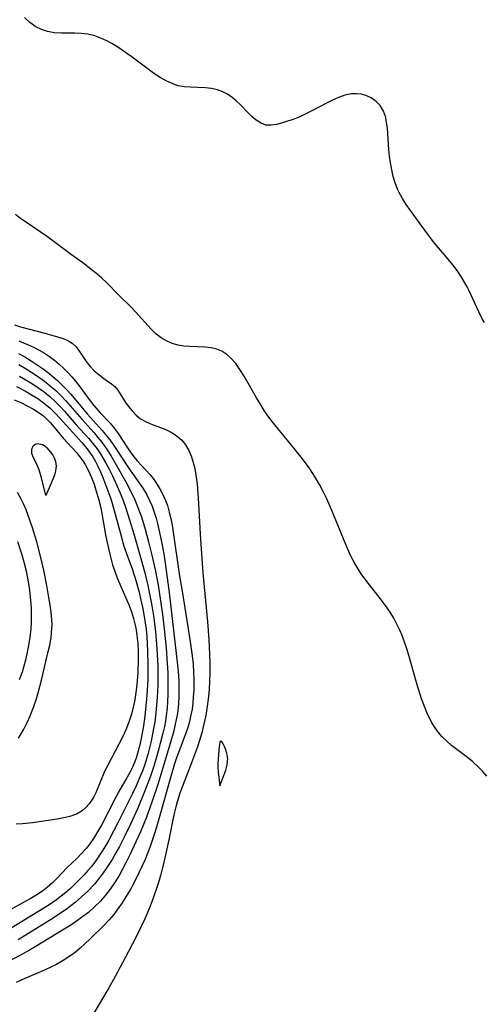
# Model space of a CAD drawing. Header units: inches. Extents: x 1073367 to 1082519, y 1569854 to 1574957.
# Tile 310 of 565: x 1080582 to 1080689, y 1572017 to 1572244. Entities that reach past the tile are written whole.
import ezdxf

# ---------------------------------------------------------------- set-up
doc = ezdxf.new("R2010")
doc.units = ezdxf.units.IN
doc.header["$MEASUREMENT"] = 0
doc.layers.add('CGG_CurvaNivelLidar_v1', color=7, linetype='Continuous', lineweight=30, true_color=0x008008)

msp = doc.modelspace()

# ---------------------------------------------------------------- linework, layer by layer
at = {"layer": 'CGG_CurvaNivelLidar_v1'}
for points in [[(1080689.3371, 1572173.9623, 75), (1080688.8233, 1572174.8403, 75), (1080688.026, 1572176.3969, 75), (1080685.8329, 1572181.2331, 75), (1080685.3698, 1572182.1638, 75), (1080684.8782, 1572183.0815, 75), (1080684.0243, 1572184.5197, 75), (1080683.0942, 1572185.9142, 75), (1080682.0923, 1572187.2617, 75), (1080681.0234, 1572188.5652, 75), (1080678.8094, 1572191.1305, 75), (1080677.5819, 1572192.6238, 75), (1080676.7372, 1572193.7062, 75), (1080674.5667, 1572196.6239, 75), (1080672.3246, 1572199.7177, 75), (1080671.3814, 1572201.0754, 75), (1080670.5025, 1572202.4596, 75), (1080669.7239, 1572203.8902, 75), (1080669.3957, 1572204.6036, 75), (1080668.8406, 1572206.0587, 75), (1080668.3916, 1572207.5606, 75), (1080668.0304, 1572209.0964, 75), (1080667.7436, 1572210.6545, 75), (1080667.5217, 1572212.2242, 75), (1080667.3583, 1572213.772, 75), (1080667.0292, 1572218.6003, 75), (1080666.8679, 1572220.0297, 75), (1080666.5959, 1572221.3739, 75), (1080666.1562, 1572222.6037, 75), (1080665.3895, 1572223.834, 75), (1080664.4445, 1572224.8102, 75), (1080663.3298, 1572225.5981, 75), (1080662.0799, 1572226.1723, 75), (1080661.0191, 1572226.4528, 75), (1080659.9107, 1572226.5762, 75), (1080658.773, 1572226.536, 75), (1080657.2885, 1572226.2414, 75), (1080655.7937, 1572225.7285, 75), (1080654.423, 1572225.1203, 75), (1080653.0508, 1572224.4254, 75), (1080649.8383, 1572222.6937, 75), (1080648.4296, 1572221.9939, 75), (1080646.881, 1572221.2975, 75), (1080645.3456, 1572220.6863, 75), (1080644.0976, 1572220.2521, 75), (1080642.8915, 1572219.877, 75), (1080641.5615, 1572219.5204, 75), (1080640.3068, 1572219.3212, 75), (1080639.1232, 1572219.3783, 75), (1080637.9822, 1572219.7797, 75), (1080636.8959, 1572220.4674, 75), (1080635.8485, 1572221.3578, 75), (1080634.9164, 1572222.2819, 75), (1080633.1513, 1572224.1216, 75), (1080632.2855, 1572224.9522, 75), (1080631.3688, 1572225.7188, 75), (1080630.302, 1572226.4412, 75), (1080629.1653, 1572227.0312, 75), (1080627.9682, 1572227.4686, 75), (1080626.5976, 1572227.7607, 75), (1080625.1837, 1572227.9083, 75), (1080621.6682, 1572228.0515, 75), (1080620.3021, 1572228.1762, 75), (1080618.9562, 1572228.4294, 75), (1080617.5352, 1572228.8989, 75), (1080616.1436, 1572229.5436, 75), (1080614.7746, 1572230.3215, 75), (1080613.2235, 1572231.3344, 75), (1080611.6875, 1572232.4345, 75), (1080608.3554, 1572234.9661, 75), (1080606.8241, 1572236.0929, 75), (1080605.2671, 1572237.1593, 75), (1080603.6775, 1572238.1324, 75), (1080602.501, 1572238.7588, 75), (1080601.3058, 1572239.3072, 75), (1080599.7587, 1572239.8745, 75), (1080598.1856, 1572240.2615, 75), (1080596.6609, 1572240.4408, 75), (1080595.1441, 1572240.4879, 75), (1080592.1149, 1572240.4799, 75), (1080590.4778, 1572240.5794, 75), (1080588.887, 1572240.8587, 75), (1080587.5133, 1572241.3228, 75), (1080586.2136, 1572241.987, 75), (1080584.8538, 1572242.9541, 75), (1080583.5928, 1572244.1101, 75)], [(1080689.8662, 1572069.5971, 75.5), (1080688.9137, 1572070.7695, 75.5), (1080687.8621, 1572071.8705, 75.5), (1080686.6589, 1572072.9481, 75.5), (1080685.4629, 1572073.9042, 75.5), (1080683.0043, 1572075.7591, 75.5), (1080681.7974, 1572076.7098, 75.5), (1080680.6963, 1572077.6611, 75.5), (1080679.6661, 1572078.6779, 75.5), (1080678.7953, 1572079.69, 75.5), (1080678.0034, 1572080.7675, 75.5), (1080677.2889, 1572081.9036, 75.5), (1080676.7647, 1572082.8664, 75.5), (1080676.2862, 1572083.8595, 75.5), (1080675.5535, 1572085.6217, 75.5), (1080674.906, 1572087.4381, 75.5), (1080673.9142, 1572090.6438, 75.5), (1080672.0417, 1572097.1722, 75.5), (1080671.48, 1572098.9401, 75.5), (1080670.8747, 1572100.6863, 75.5), (1080670.4003, 1572101.9427, 75.5), (1080669.89, 1572103.1795, 75.5), (1080669.2467, 1572104.5703, 75.5), (1080668.5023, 1572105.973, 75.5), (1080667.6783, 1572107.3276, 75.5), (1080666.5738, 1572108.9119, 75.5), (1080665.3978, 1572110.4524, 75.5), (1080662.9153, 1572113.5993, 75.5), (1080661.1704, 1572115.9427, 75.5), (1080660.2288, 1572117.374, 75.5), (1080659.3666, 1572118.8547, 75.5), (1080658.7452, 1572120.0601, 75.5), (1080657.6191, 1572122.5406, 75.5), (1080654.6769, 1572129.7991, 75.5), (1080653.9031, 1572131.6151, 75.5), (1080653.0921, 1572133.4122, 75.5), (1080652.2919, 1572135.0714, 75.5), (1080651.4344, 1572136.6976, 75.5), (1080650.6799, 1572137.9927, 75.5), (1080649.8791, 1572139.2599, 75.5), (1080649.0372, 1572140.5006, 75.5), (1080647.4999, 1572142.5775, 75.5), (1080644.2729, 1572146.6256, 75.5), (1080641.1662, 1572150.4016, 75.5), (1080640.2452, 1572151.5667, 75.5), (1080639.3652, 1572152.7586, 75.5), (1080638.7281, 1572153.6947, 75.5), (1080637.9039, 1572154.992, 75.5), (1080636.9114, 1572156.6531, 75.5), (1080634.0788, 1572161.6012, 75.5), (1080633.1168, 1572163.1477, 75.5), (1080632.1554, 1572164.5012, 75.5), (1080631.1117, 1572165.7083, 75.5), (1080630.1007, 1572166.6126, 75.5), (1080629.0073, 1572167.3378, 75.5), (1080627.8352, 1572167.8523, 75.5), (1080626.538, 1572168.1454, 75.5), (1080625.1749, 1572168.2687, 75.5), (1080621.5841, 1572168.4052, 75.5), (1080620.2526, 1572168.527, 75.5), (1080618.9374, 1572168.7526, 75.5), (1080617.5595, 1572169.1543, 75.5), (1080616.2401, 1572169.7243, 75.5), (1080615.0007, 1572170.463, 75.5), (1080613.831, 1572171.3898, 75.5), (1080612.7327, 1572172.4484, 75.5), (1080609.1308, 1572176.4156, 75.5), (1080608.0236, 1572177.5685, 75.5), (1080605.2819, 1572180.2435, 75.5), (1080602.4295, 1572183.1257, 75.5), (1080601.3601, 1572184.1441, 75.5), (1080600.2541, 1572185.1276, 75.5), (1080599.2603, 1572185.9494, 75.5), (1080596.9789, 1572187.6774, 75.5), (1080594.4299, 1572189.5236, 75.5), (1080588.8799, 1572193.7008, 75.5), (1080587.2253, 1572194.8473, 75.5), (1080583.8485, 1572197.0851, 75.5), (1080582.71, 1572197.8862, 75.5), (1080581.5446, 1572198.7737, 75.5)], [(1080581.2685, 1572173.393, 75.5), (1080582.7032, 1572172.9681, 75.5), (1080588.3061, 1572171.52, 75.5), (1080591.1988, 1572170.6743, 75.5), (1080592.4505, 1572170.2748, 75.5), (1080593.5879, 1572169.816, 75.5), (1080594.5747, 1572169.2228, 75.5), (1080595.4671, 1572168.3482, 75.5), (1080596.2352, 1572167.3002, 75.5), (1080597.6289, 1572165.2303, 75.5), (1080598.33, 1572164.3175, 75.5), (1080598.7846, 1572163.7815, 75.5), (1080599.6505, 1572162.8691, 75.5), (1080600.7365, 1572161.926, 75.5), (1080601.8653, 1572161.0962, 75.5), (1080603.5971, 1572159.8895, 75.5), (1080604.3562, 1572159.2183, 75.5), (1080605.054, 1572158.371, 75.5), (1080607.0108, 1572155.3372, 75.5), (1080607.7936, 1572154.2858, 75.5), (1080608.3601, 1572153.612, 75.5), (1080609.2679, 1572152.6525, 75.5), (1080610.2764, 1572151.814, 75.5), (1080611.5494, 1572151.0801, 75.5), (1080612.9491, 1572150.4892, 75.5), (1080615.0847, 1572149.7178, 75.5), (1080616.438, 1572149.172, 75.5), (1080617.7293, 1572148.5041, 75.5), (1080618.792, 1572147.7589, 75.5), (1080619.7508, 1572146.8738, 75.5), (1080620.5866, 1572145.8572, 75.5), (1080621.375, 1572144.5363, 75.5), (1080621.9945, 1572143.0829, 75.5), (1080622.4049, 1572141.7622, 75.5), (1080622.7292, 1572140.384, 75.5), (1080622.9876, 1572138.962, 75.5), (1080623.2753, 1572136.8002, 75.5), (1080623.5431, 1572133.6681, 75.5), (1080623.9875, 1572125.2806, 75.5), (1080624.2821, 1572120.769, 75.5), (1080624.6366, 1572116.361, 75.5), (1080625.6525, 1572105.0897, 75.5), (1080625.9697, 1572101.0543, 75.5), (1080626.1414, 1572097.5696, 75.5), (1080626.1872, 1572095.8287, 75.5), (1080626.1988, 1572093.4886, 75.5), (1080626.1338, 1572091.3694, 75.5), (1080626.0248, 1572089.6678, 75.5), (1080625.8704, 1572087.9716, 75.5), (1080625.6741, 1572086.2821, 75.5), (1080625.2635, 1572083.593, 75.5), (1080624.6998, 1572080.932, 75.5), (1080624.3678, 1572079.6153, 75.5), (1080623.8518, 1572077.7982, 75.5), (1080623.3755, 1572076.3421, 75.5), (1080621.7958, 1572072.0435, 75.5), (1080619.9501, 1572067.3585, 75.5), (1080619.3451, 1572065.7067, 75.5), (1080618.7162, 1572063.6918, 75.5), (1080618.4145, 1572062.5779, 75.5), (1080617.9682, 1572060.6967, 75.5), (1080616.8054, 1572054.9853, 75.5), (1080615.5622, 1572049.4282, 75.5), (1080614.8943, 1572046.7853, 75.5), (1080614.4158, 1572045.1501, 75.5), (1080613.895, 1572043.5274, 75.5), (1080612.9113, 1572040.7473, 75.5), (1080612.3697, 1572039.3759, 75.5), (1080611.2414, 1572036.8191, 75.5), (1080609.2523, 1572032.6886, 75.5), (1080606.7596, 1572027.8253, 75.5), (1080604.4441, 1572023.5378, 75.5), (1080602.9779, 1572020.9301, 75.5), (1080599.6262, 1572015.2603, 75.5)], [(1080582.2768, 1572169.7105, 75), (1080584.3065, 1572168.8869, 75), (1080585.6382, 1572168.2702, 75), (1080586.9353, 1572167.5977, 75), (1080588.1939, 1572166.8717, 75), (1080589.3577, 1572166.1237, 75), (1080590.468, 1572165.3128, 75), (1080591.5674, 1572164.3842, 75), (1080592.6168, 1572163.3964, 75), (1080593.5465, 1572162.4609, 75), (1080594.4451, 1572161.4947, 75), (1080595.3025, 1572160.4936, 75), (1080596.3864, 1572159.0892, 75), (1080598.4568, 1572156.2261, 75), (1080599.532, 1572154.8462, 75), (1080600.9866, 1572153.2142, 75), (1080603.2568, 1572150.8122, 75), (1080604.312, 1572149.5602, 75), (1080605.1158, 1572148.451, 75), (1080607.2953, 1572145.1002, 75), (1080608.5386, 1572143.3428, 75), (1080609.5201, 1572142.1166, 75), (1080612.4588, 1572138.8978, 75), (1080613.1583, 1572138.0636, 75), (1080613.9741, 1572136.932, 75), (1080614.733, 1572135.704, 75), (1080615.4158, 1572134.4124, 75), (1080616.0113, 1572133.0615, 75), (1080616.4474, 1572131.8491, 75), (1080616.8764, 1572130.376, 75), (1080617.2339, 1572128.8649, 75), (1080617.5388, 1572127.3253, 75), (1080617.8066, 1572125.7645, 75), (1080619.2639, 1572115.6404, 75), (1080619.7367, 1572112.637, 75), (1080621.2562, 1572103.5178, 75), (1080621.7244, 1572100.4845, 75), (1080622.1645, 1572097.2797, 75), (1080622.3591, 1572095.3777, 75), (1080622.4861, 1572093.4752, 75), (1080622.5296, 1572092.1147, 75), (1080622.5035, 1572089.4009, 75), (1080622.4157, 1572087.7751, 75), (1080622.2905, 1572086.4042, 75), (1080622.1122, 1572085.043, 75), (1080621.8738, 1572083.694, 75), (1080621.5086, 1572082.1287, 75), (1080621.0566, 1572080.5863, 75), (1080620.4583, 1572078.8766, 75), (1080619.1534, 1572075.4773, 75), (1080618.5759, 1572073.8729, 75), (1080618.0357, 1572072.2337, 75), (1080617.089, 1572069.0226, 75), (1080614.7278, 1572060.6027, 75), (1080613.9401, 1572057.8951, 75), (1080613.4738, 1572056.4075, 75), (1080612.4646, 1572053.4589, 75), (1080611.3127, 1572050.4668, 75), (1080610.6756, 1572049.004, 75), (1080609.9982, 1572047.5605, 75), (1080608.5457, 1572044.7273, 75), (1080607.864, 1572043.4958, 75), (1080606.9005, 1572041.8577, 75), (1080606.0201, 1572040.4561, 75), (1080605.0932, 1572039.0946, 75), (1080604.1027, 1572037.788, 75), (1080603.0413, 1572036.5522, 75), (1080601.9229, 1572035.366, 75), (1080598.6427, 1572032.1246, 75), (1080596.4187, 1572030.0595, 75), (1080595.2593, 1572029.0918, 75), (1080594.0509, 1572028.1926, 75), (1080592.521, 1572027.2207, 75), (1080590.9272, 1572026.3392, 75), (1080588.3369, 1572025.0657, 75), (1080582.9804, 1572022.7781, 75), (1080581.6725, 1572022.1548, 75)], [(1080582.1928, 1572166.8496, 74.5), (1080583.6744, 1572166.0442, 74.5), (1080585.1192, 1572165.176, 74.5), (1080586.5288, 1572164.2527, 74.5), (1080587.9019, 1572163.2788, 74.5), (1080589.175, 1572162.3027, 74.5), (1080591.1802, 1572160.6035, 74.5), (1080592.29, 1572159.5612, 74.5), (1080593.3494, 1572158.4733, 74.5), (1080594.2556, 1572157.455, 74.5), (1080598.0187, 1572152.94, 74.5), (1080601.4396, 1572149.1312, 74.5), (1080602.6316, 1572147.7072, 74.5), (1080603.643, 1572146.3683, 74.5), (1080604.6037, 1572144.9904, 74.5), (1080607.5437, 1572140.5304, 74.5), (1080610.8115, 1572135.8671, 74.5), (1080611.6429, 1572134.483, 74.5), (1080612.3757, 1572133.0366, 74.5), (1080612.9298, 1572131.7235, 74.5), (1080613.4132, 1572130.3724, 74.5), (1080613.8377, 1572128.9909, 74.5), (1080614.183, 1572127.7058, 74.5), (1080614.515, 1572126.3329, 74.5), (1080615.1078, 1572123.55, 74.5), (1080615.6286, 1572120.7236, 74.5), (1080615.881, 1572119.1443, 74.5), (1080616.8843, 1572111.8776, 74.5), (1080618.4933, 1572097.8522, 74.5), (1080618.7839, 1572095.1302, 74.5), (1080618.9697, 1572092.8893, 74.5), (1080619.0561, 1572091.2336, 74.5), (1080619.096, 1572089.5812, 74.5), (1080619.0824, 1572087.9344, 74.5), (1080619.0049, 1572086.2958, 74.5), (1080618.849, 1572084.6685, 74.5), (1080618.7043, 1572083.6617, 74.5), (1080618.2765, 1572081.5633, 74.5), (1080617.9034, 1572080.0812, 74.5), (1080617.0698, 1572077.1179, 74.5), (1080615.4263, 1572071.5195, 74.5), (1080614.2592, 1572067.7073, 74.5), (1080612.8166, 1572063.4302, 74.5), (1080611.6409, 1572060.2193, 74.5), (1080610.2442, 1572056.8458, 74.5), (1080607.8099, 1572051.5018, 74.5), (1080607.001, 1572049.8361, 74.5), (1080606.1549, 1572048.1961, 74.5), (1080605.2532, 1572046.5941, 74.5), (1080604.317, 1572045.1003, 74.5), (1080603.3148, 1572043.6566, 74.5), (1080602.2307, 1572042.2482, 74.5), (1080601.0686, 1572040.9098, 74.5), (1080599.7173, 1572039.5601, 74.5), (1080598.2777, 1572038.2987, 74.5), (1080597.0447, 1572037.3259, 74.5), (1080595.7684, 1572036.4054, 74.5), (1080594.4529, 1572035.5339, 74.5), (1080586.0612, 1572030.3634, 74.5), (1080584.7487, 1572029.5825, 74.5), (1080582.8223, 1572028.5145, 74.5), (1080576.5111, 1572025.3157, 74.5)], [(1080582.2611, 1572164.2933, 74), (1080583.9446, 1572163.3182, 74), (1080585.2909, 1572162.4787, 74), (1080586.6117, 1572161.6047, 74), (1080588.1922, 1572160.4791, 74), (1080589.5338, 1572159.4167, 74), (1080590.8185, 1572158.2895, 74), (1080592.0418, 1572157.0989, 74), (1080593.0511, 1572156.0167, 74), (1080596.7596, 1572151.7056, 74), (1080599.6002, 1572148.5613, 74), (1080600.4971, 1572147.5222, 74), (1080601.3557, 1572146.4528, 74), (1080602.4391, 1572144.9399, 74), (1080603.4456, 1572143.3667, 74), (1080604.3911, 1572141.7628, 74), (1080606.8752, 1572137.313, 74), (1080608.3666, 1572134.4621, 74), (1080608.9591, 1572133.2134, 74), (1080609.4583, 1572132.0448, 74), (1080609.9904, 1572130.6698, 74), (1080610.4821, 1572129.2739, 74), (1080611.3626, 1572126.4334, 74), (1080612.1311, 1572123.5501, 74), (1080612.8882, 1572120.4337, 74), (1080613.6952, 1572116.7523, 74), (1080614.3124, 1572113.517, 74), (1080614.9, 1572109.9177, 74), (1080615.3221, 1572106.8399, 74), (1080615.7235, 1572103.4985, 74), (1080616.1651, 1572099.0354, 74), (1080616.4356, 1572095.5081, 74), (1080616.533, 1572093.4849, 74), (1080616.5806, 1572091.5051, 74), (1080616.563, 1572088.3807, 74), (1080616.4997, 1572086.824, 74), (1080616.3874, 1572085.273, 74), (1080616.1927, 1572083.5696, 74), (1080615.9947, 1572082.3101, 74), (1080615.7559, 1572081.0568, 74), (1080615.334, 1572079.1798, 74), (1080614.3555, 1572075.3998, 74), (1080613.4002, 1572072.133, 74), (1080612.4959, 1572069.4293, 74), (1080611.1416, 1572065.8793, 74), (1080609.6607, 1572062.2965, 74), (1080607.906, 1572058.4462, 74), (1080606.5022, 1572055.578, 74), (1080605.4151, 1572053.4607, 74), (1080604.6003, 1572051.9619, 74), (1080603.7477, 1572050.489, 74), (1080602.8476, 1572049.0498, 74), (1080602.0968, 1572047.9428, 74), (1080601.3112, 1572046.8626, 74), (1080600.4921, 1572045.8101, 74), (1080599.66, 1572044.8112, 74), (1080598.1462, 1572043.1742, 74), (1080596.7404, 1572041.8435, 74), (1080595.2639, 1572040.5858, 74), (1080594.2219, 1572039.7652, 74), (1080593.1542, 1572038.9755, 74), (1080591.6782, 1572037.9591, 74), (1080590.1718, 1572036.9825, 74), (1080582.1393, 1572031.9536, 74)], [(1080582.4615, 1572161.62, 73.5), (1080585.0472, 1572160.0762, 73.5), (1080586.5954, 1572159.0779, 73.5), (1080588.0923, 1572158.0178, 73.5), (1080589.4513, 1572156.9251, 73.5), (1080590.7371, 1572155.7511, 73.5), (1080591.7935, 1572154.6707, 73.5), (1080592.811, 1572153.5507, 73.5), (1080595.512, 1572150.4595, 73.5), (1080598.403, 1572147.2579, 73.5), (1080599.2587, 1572146.2466, 73.5), (1080600.0721, 1572145.2026, 73.5), (1080600.76, 1572144.223, 73.5), (1080601.406, 1572143.2114, 73.5), (1080602.2529, 1572141.7473, 73.5), (1080603.0475, 1572140.2446, 73.5), (1080603.8068, 1572138.7158, 73.5), (1080604.8451, 1572136.5013, 73.5), (1080605.5157, 1572134.958, 73.5), (1080606.1385, 1572133.3927, 73.5), (1080606.7267, 1572131.7449, 73.5), (1080607.7585, 1572128.5515, 73.5), (1080608.7311, 1572125.3264, 73.5), (1080610.3834, 1572119.7032, 73.5), (1080611.2858, 1572116.4, 73.5), (1080611.97, 1572113.4878, 73.5), (1080612.8001, 1572109.2517, 73.5), (1080613.2437, 1572106.5146, 73.5), (1080613.6365, 1572103.4796, 73.5), (1080613.7911, 1572101.958, 73.5), (1080614.031, 1572098.9082, 73.5), (1080614.2184, 1572094.971, 73.5), (1080614.2518, 1572092.0271, 73.5), (1080614.2319, 1572090.5717, 73.5), (1080614.1294, 1572087.809, 73.5), (1080613.909, 1572084.9499, 73.5), (1080613.7438, 1572083.5276, 73.5), (1080613.5278, 1572082.0559, 73.5), (1080613.2744, 1572080.5902, 73.5), (1080612.6919, 1572077.6972, 73.5), (1080612.0196, 1572074.9373, 73.5), (1080611.2298, 1572072.2963, 73.5), (1080610.7897, 1572071.0337, 73.5), (1080610.0736, 1572069.2025, 73.5), (1080609.2886, 1572067.4005, 73.5), (1080608.4474, 1572065.6262, 73.5), (1080605.1231, 1572059.0287, 73.5), (1080602.9767, 1572054.9336, 73.5), (1080602.2154, 1572053.5828, 73.5), (1080601.4855, 1572052.3701, 73.5), (1080600.7166, 1572051.1871, 73.5), (1080599.913, 1572050.0537, 73.5), (1080599.0658, 1572048.9573, 73.5), (1080598.1756, 1572047.9, 73.5), (1080597.2051, 1572046.8405, 73.5), (1080595.1918, 1572044.7916, 73.5), (1080594.1505, 1572043.8002, 73.5), (1080593.1163, 1572042.8887, 73.5), (1080592.0452, 1572042.0154, 73.5), (1080590.9393, 1572041.1811, 73.5), (1080589.7146, 1572040.3279, 73.5), (1080588.4605, 1572039.5111, 73.5), (1080580.5265, 1572034.6579, 73.5)], [(1080581.726, 1572159.2367, 73), (1080583.7942, 1572158.1384, 73), (1080585.2303, 1572157.3199, 73), (1080586.6254, 1572156.4512, 73), (1080587.9631, 1572155.5125, 73), (1080589.4009, 1572154.3315, 73), (1080590.5684, 1572153.2184, 73), (1080591.8178, 1572151.9024, 73), (1080596.8002, 1572146.3473, 73), (1080598.0057, 1572144.8801, 73), (1080598.7042, 1572143.9257, 73), (1080599.2879, 1572143.0303, 73), (1080599.897, 1572141.9802, 73), (1080600.4573, 1572140.8978, 73), (1080601.047, 1572139.6289, 73), (1080601.5964, 1572138.3344, 73), (1080602.7953, 1572135.2311, 73), (1080603.4198, 1572133.4154, 73), (1080603.8229, 1572132.0993, 73), (1080605.6344, 1572125.4339, 73), (1080606.4736, 1572122.5448, 73), (1080607.3312, 1572120.0035, 73), (1080608.316, 1572117.2731, 73), (1080609.2497, 1572114.4076, 73), (1080609.9271, 1572111.9555, 73), (1080610.3831, 1572110.079, 73), (1080610.7904, 1572108.1897, 73), (1080611.1423, 1572106.2884, 73), (1080611.3608, 1572104.8757, 73), (1080611.5423, 1572103.4572, 73), (1080611.7092, 1572101.7639, 73), (1080611.8284, 1572100.065, 73), (1080611.9037, 1572098.4185, 73), (1080611.9707, 1572095.123, 73), (1080611.9299, 1572091.7999, 73), (1080611.7448, 1572088.2745, 73), (1080611.4482, 1572084.9614, 73), (1080611.2763, 1572083.5002, 73), (1080610.9469, 1572081.2278, 73), (1080610.4283, 1572078.2908, 73), (1080610.1157, 1572076.8431, 73), (1080609.7505, 1572075.4155, 73), (1080609.2379, 1572073.7784, 73), (1080608.8616, 1572072.7706, 73), (1080608.3965, 1572071.6818, 73), (1080607.8814, 1572070.6182, 73), (1080607.1503, 1572069.2753, 73), (1080605.6057, 1572066.6215, 73), (1080604.6804, 1572064.9362, 73), (1080601.264, 1572058.3814, 73), (1080600.3847, 1572056.7956, 73), (1080599.4523, 1572055.2622, 73), (1080598.6493, 1572054.0907, 73), (1080597.778, 1572052.9803, 73), (1080596.7228, 1572051.8177, 73), (1080595.6128, 1572050.7219, 73), (1080593.3306, 1572048.5619, 73), (1080591.1752, 1572046.2778, 73), (1080590.0759, 1572045.1612, 73), (1080588.9082, 1572044.099, 73), (1080587.7657, 1572043.2028, 73), (1080586.4577, 1572042.3177, 73), (1080584.9003, 1572041.3922, 73), (1080573.8373, 1572035.4501, 73)], [(1080581.2093, 1572156.1675, 72.5), (1080582.7377, 1572155.5245, 72.5), (1080584.2238, 1572154.8288, 72.5), (1080585.6483, 1572154.0603, 72.5), (1080586.9878, 1572153.1937, 72.5), (1080587.7144, 1572152.635, 72.5), (1080588.4805, 1572151.9562, 72.5), (1080589.5381, 1572150.8675, 72.5), (1080592.5076, 1572147.3728, 72.5), (1080595.5542, 1572144.0339, 72.5), (1080596.4983, 1572142.8661, 72.5), (1080597.0172, 1572142.136, 72.5), (1080597.5699, 1572141.2695, 72.5), (1080598.3354, 1572139.8421, 72.5), (1080598.9995, 1572138.3407, 72.5), (1080599.585, 1572136.7842, 72.5), (1080600.1094, 1572135.1878, 72.5), (1080600.6216, 1572133.4017, 72.5), (1080600.9654, 1572131.9735, 72.5), (1080601.2643, 1572130.5274, 72.5), (1080602.2172, 1572125.1633, 72.5), (1080602.5126, 1572123.6617, 72.5), (1080603.187, 1572120.6947, 72.5), (1080603.8577, 1572118.252, 72.5), (1080604.3547, 1572116.7371, 72.5), (1080604.9053, 1572115.2462, 72.5), (1080605.4958, 1572113.7783, 72.5), (1080607.6864, 1572108.8439, 72.5), (1080608.2299, 1572107.3861, 72.5), (1080608.6857, 1572105.8877, 72.5), (1080609.0547, 1572104.3553, 72.5), (1080609.2606, 1572103.2618, 72.5), (1080609.4494, 1572101.946, 72.5), (1080609.6207, 1572100.1135, 72.5), (1080609.709, 1572098.2628, 72.5), (1080609.7302, 1572096.4003, 72.5), (1080609.6481, 1572093.4502, 72.5), (1080609.4261, 1572090.6201, 72.5), (1080609.2166, 1572088.8999, 72.5), (1080608.9488, 1572087.1943, 72.5), (1080608.6154, 1572085.5097, 72.5), (1080608.2039, 1572083.8541, 72.5), (1080607.6146, 1572082.0117, 72.5), (1080606.9034, 1572080.2854, 72.5), (1080606.0975, 1572078.6027, 72.5), (1080605.2509, 1572076.9446, 72.5), (1080602.7208, 1572072.155, 72.5), (1080601.9883, 1572070.7041, 72.5), (1080599.9703, 1572065.7738, 72.5), (1080599.5124, 1572064.8651, 72.5), (1080599.0001, 1572064.0028, 72.5), (1080598.4805, 1572063.2668, 72.5), (1080597.7283, 1572062.4039, 72.5), (1080596.8724, 1572061.6663, 72.5), (1080595.5456, 1572060.9033, 72.5), (1080594.0563, 1572060.3592, 72.5), (1080592.6137, 1572060.0093, 72.5), (1080591.104, 1572059.7358, 72.5), (1080585.4278, 1572058.8983, 72.5), (1080583.1652, 1572058.6675, 72.5), (1080581.7157, 1572058.6062, 72.5)], [(1080582.2327, 1572078.3545, 72.5), (1080582.6097, 1572078.9592, 72.5), (1080583.4458, 1572080.4309, 72.5), (1080584.2118, 1572081.9471, 72.5), (1080584.9172, 1572083.4962, 72.5), (1080585.762, 1572085.6085, 72.5), (1080586.2837, 1572087.1846, 72.5), (1080586.7413, 1572088.7844, 72.5), (1080587.5578, 1572092.0197, 72.5), (1080588.9815, 1572097.974, 72.5), (1080589.3874, 1572099.7509, 72.5), (1080589.715, 1572101.528, 72.5), (1080589.8392, 1572102.5516, 72.5), (1080589.9092, 1572103.5806, 72.5), (1080589.9237, 1572104.5826, 72.5), (1080589.8907, 1572105.5878, 72.5), (1080589.7445, 1572107.2984, 72.5), (1080589.5138, 1572109.0153, 72.5), (1080589.2277, 1572110.7387, 72.5), (1080588.7188, 1572113.4789, 72.5), (1080588.0122, 1572116.9897, 72.5), (1080587.2831, 1572120.2502, 72.5), (1080586.4264, 1572123.5517, 72.5), (1080585.4585, 1572126.7559, 72.5), (1080584.4759, 1572129.5725, 72.5), (1080583.9651, 1572130.8502, 72.5), (1080583.413, 1572132.1062, 72.5), (1080582.8163, 1572133.3371, 72.5), (1080582.004, 1572134.8282, 72.5)], [(1080582.478, 1572091.8517, 73), (1080583.1192, 1572093.6461, 73), (1080583.5367, 1572095.0009, 73), (1080583.908, 1572096.3712, 73), (1080584.2358, 1572097.7542, 73), (1080584.6176, 1572099.6784, 73), (1080584.9139, 1572101.6016, 73), (1080585.1162, 1572103.5365, 73), (1080585.2003, 1572105.1014, 73), (1080585.2189, 1572106.6702, 73), (1080585.1743, 1572108.3393, 73), (1080585.0721, 1572110.0078, 73), (1080584.909, 1572111.7402, 73), (1080584.681, 1572113.4659, 73), (1080584.3906, 1572115.1276, 73), (1080584.0389, 1572116.7795, 73), (1080583.5934, 1572118.5723, 73), (1080583.1222, 1572120.2406, 73), (1080582.6047, 1572121.8957, 73), (1080582.0442, 1572123.5362, 73)]]:
    msp.add_polyline3d(points, dxfattribs=at)
for points in [[(1080588.5, 1572134.1653, 72), (1080587.5735, 1572137.9319, 72), (1080586.9535, 1572140.052, 72), (1080586.5339, 1572141.1617, 72), (1080586.2919, 1572141.6884, 72), (1080585.5965, 1572142.9986, 72), (1080585.4132, 1572143.4216, 72), (1080585.2909, 1572143.845, 72), (1080585.2486, 1572144.2562, 72), (1080585.2748, 1572144.6594, 72), (1080585.3607, 1572145.0421, 72), (1080585.5015, 1572145.3901, 72), (1080585.6966, 1572145.6866, 72), (1080585.9491, 1572145.9108, 72), (1080586.2548, 1572146.0439, 72), (1080586.603, 1572146.099, 72), (1080586.9766, 1572146.0872, 72), (1080587.3607, 1572146.0145, 72), (1080587.7409, 1572145.8828, 72), (1080588.1031, 1572145.6894, 72), (1080588.4308, 1572145.4384, 72), (1080588.737, 1572145.1411, 72), (1080589.603, 1572144.1349, 72), (1080590.125, 1572143.4251, 72), (1080590.3719, 1572142.9675, 72), (1080590.5698, 1572142.4823, 72), (1080590.7196, 1572141.9776, 72), (1080590.8177, 1572141.4597, 72), (1080590.8556, 1572140.9337, 72), (1080590.8217, 1572140.3714, 72), (1080590.7253, 1572139.8064, 72), (1080590.5598, 1572139.1854, 72), (1080590.326, 1572138.4866, 72), (1080589.7398, 1572136.9921, 72)], [(1080628.5, 1572067.4215, 76), (1080629.2813, 1572069.3841, 76), (1080629.8659, 1572071.0022, 76), (1080630.1293, 1572071.9365, 76), (1080630.2722, 1572072.7779, 76), (1080630.3078, 1572073.2013, 76), (1080630.3147, 1572073.6249, 76), (1080630.2319, 1572074.4765, 76), (1080630.1488, 1572074.8953, 76), (1080629.9116, 1572075.6881, 76), (1080629.6091, 1572076.4088, 76), (1080629.2826, 1572077.038, 76), (1080628.9689, 1572077.5032, 76), (1080628.8287, 1572077.6364, 76), (1080628.707, 1572077.6731, 76), (1080628.605, 1572077.5891, 76), (1080628.5237, 1572077.4024, 76), (1080628.3558, 1572076.4632, 76), (1080628.0918, 1572073.6242, 76), (1080628.0427, 1572072.5981, 76), (1080628.0692, 1572071.707, 76), (1080628.1525, 1572070.6317, 76)]]:
    msp.add_polyline3d(points, close=True, dxfattribs=at)

doc.saveas('drawing.dxf')
